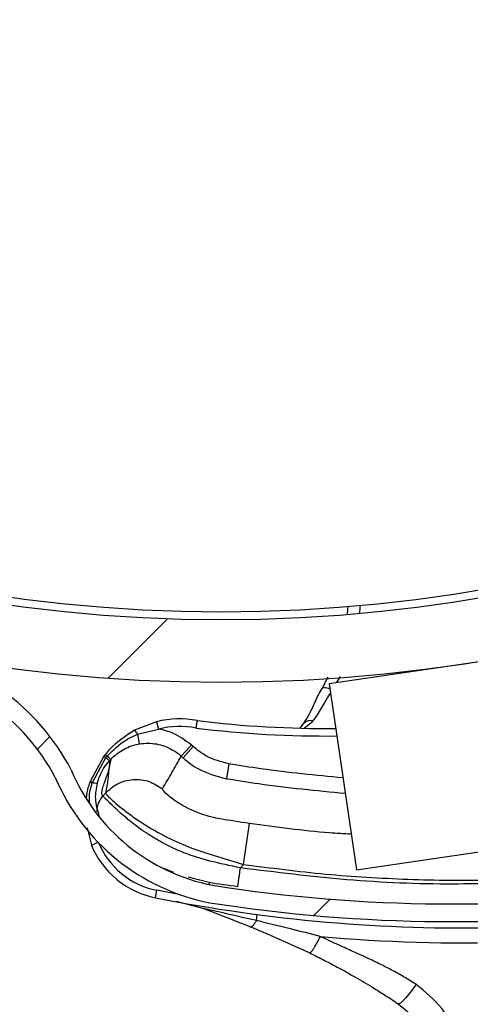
# Model space of a CAD drawing. Header units: inches. Extents: x 170 to 284, y 215 to 248.
# Tile 682 of 1056: x 211.0882 to 211.1498, y 244.2499 to 244.3844. Entities that reach past the tile are written whole.
import ezdxf

# ---------------------------------------------------------------- set-up
doc = ezdxf.new("R2010")
doc.units = ezdxf.units.IN
doc.header["$LTSCALE"] = 0.25
doc.header["$MEASUREMENT"] = 0
doc.layers.add('LH FRONT OF HOOD', color=7, linetype='Continuous')
pattern_1 = [(45, (200.7563139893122, 238.187647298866), (-0.03026527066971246, 0.03026527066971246), [])]

msp = doc.modelspace()

# ---------------------------------------------------------------- hatches: boundary and pattern name
at = {"layer": 'LH FRONT OF HOOD'}
h = msp.add_hatch(dxfattribs=at)
h.set_pattern_fill('ANSI31', color=256, scale=0.34241245, angle=2.8e-322, style=0)
h.set_pattern_definition([(45, (200.7896657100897, 238.187647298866), (-0.03026527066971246, 0.03026527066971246), [])])
edge = h.paths.add_edge_path(flags=0)
edge.add_arc((211.0763061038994, 244.0798696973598), 0.021400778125, 89.9999999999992, 390.52248781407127, ccw=False)
edge.add_line((211.0763061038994, 244.1012704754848), (211.1490687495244, 244.1012704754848))
edge.add_arc((211.1490687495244, 244.5121654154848), 0.4108949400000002, 270, 450.0000000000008)
edge.add_line((211.1490687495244, 244.9230603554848), (210.6654111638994, 244.9230603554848))
edge.add_arc((210.6654111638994, 244.9273405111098), 0.004280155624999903, 180.0000000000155, 269.9999999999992, ccw=False)
edge.add_line((210.6611310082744, 244.9273405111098), (210.6611310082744, 244.9701420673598))
edge.add_arc((210.6654111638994, 244.9701420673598), 0.004280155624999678, 360, 540, ccw=False)
edge.add_line((210.6696913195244, 244.9701420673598), (210.6696913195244, 244.9273405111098))
edge.add_line((210.6696913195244, 244.9273405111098), (210.6664589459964, 244.9273405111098))
edge.add_line((210.6664589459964, 244.9273405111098), (210.6664589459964, 244.9701420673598))
edge.add_arc((210.6654111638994, 244.9701420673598), 0.001047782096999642, 360, 540.0000000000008)
edge.add_line((210.6643633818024, 244.9701420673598), (210.6643633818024, 244.9273405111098))
edge.add_arc((210.6654111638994, 244.9273405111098), 0.001047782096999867, 180, 270)
edge.add_line((210.6654111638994, 244.9262927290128), (211.1490687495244, 244.9262927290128))
edge.add_arc((211.1490687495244, 244.5121654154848), 0.4141273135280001, 269.9999999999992, 450, ccw=False)
edge.add_line((211.1490687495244, 244.0980381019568), (211.0763061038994, 244.0980381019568))
edge.add_arc((211.0763061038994, 244.0798696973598), 0.018168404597, 450.0000000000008, 750.5224878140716)
edge.add_arc((211.0910543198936, 244.0885648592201), 0.001047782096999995, 390.5224878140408, 495.0000000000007)
edge.add_line((211.0903134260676, 244.0893057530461), (211.0816182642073, 244.0806105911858))
edge.add_line((211.0816182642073, 244.0806105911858), (211.0793326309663, 244.0828962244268))
edge.add_line((211.0793326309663, 244.0828962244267), (211.0880277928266, 244.091591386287))
edge.add_arc((211.0910543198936, 244.0885648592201), 0.004280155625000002, 390.522487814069, 495.0000000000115, ccw=False)
h = msp.add_hatch(dxfattribs=at)
h.set_pattern_fill('ANSI31', color=256, scale=0.34241245, style=0)
h.set_pattern_definition(pattern_1)
edge = h.paths.add_edge_path(flags=0)
edge.add_line((211.1157170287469, 244.9187801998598), (210.7733045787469, 244.9187801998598))
edge.add_line((210.7733045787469, 244.9187801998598), (210.7733045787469, 244.9230603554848))
edge.add_line((210.7733045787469, 244.9230603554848), (211.1157170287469, 244.9230603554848))
edge.add_arc((211.1157170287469, 244.5121654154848), 0.4108949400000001, 269.9999999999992, 450, ccw=False)
edge.add_line((211.1157170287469, 244.1012704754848), (211.0429543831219, 244.1012704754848))
edge.add_line((211.0429543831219, 244.1012704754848), (211.0429543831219, 244.1055506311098))
edge.add_line((211.0429543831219, 244.1055506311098), (211.1157170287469, 244.1055506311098))
edge.add_arc((211.1157170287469, 244.5121654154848), 0.406614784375, 270, 450.0000000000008)
h = msp.add_hatch(dxfattribs=at)
h.set_pattern_fill('ANSI32', color=256, scale=0.34241245, angle=2.8e-322, style=0)
h.set_pattern_definition([(45, (200.7563139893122, 238.187647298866), (-0.09079581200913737, 0.09079581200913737), []), (45, (200.8168445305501, 238.187647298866), (-0.09079581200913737, 0.09079581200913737), [])])
edge = h.paths.add_edge_path(flags=0)
edge.add_arc((211.115717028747, 244.5121654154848), 0.2182879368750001, 180, 540, ccw=False)
edge = h.paths.add_edge_path(flags=0)
edge.add_arc((211.115717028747, 244.5121654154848), 0.2097276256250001, 180, 540, ccw=False)
h = msp.add_hatch(dxfattribs=at)
h.set_pattern_fill('ANSI31', color=256, scale=0.34241245, angle=2.8e-322, style=0)
h.set_pattern_definition(pattern_1)
edge = h.paths.add_edge_path(flags=0)
edge.add_arc((211.2624806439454, 244.3056533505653), 0.001712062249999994, 187.6823523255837, 209.892772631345)
edge.add_line((211.2609963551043, 244.3048000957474), (211.2589035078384, 244.3035970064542))
edge.add_arc((211.2624806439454, 244.3056533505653), 0.004126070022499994, 187.6823523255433, 209.8927726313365, ccw=False)
edge.add_arc((211.2713034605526, 244.3068434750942), 0.01302879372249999, 139.1585197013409, 187.6823523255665, ccw=False)
edge.add_arc((211.2749929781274, 244.3030567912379), 0.01830194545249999, 457.6823523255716, 497.7437253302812, ccw=False)
edge.add_arc((211.2741186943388, 244.3095381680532), 0.01176186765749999, 389.82321001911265, 457.68235232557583, ccw=False)
edge.add_arc((211.2712016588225, 244.3068297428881), 0.01566536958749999, 332.9394203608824, 393.1131521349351, ccw=False)
edge.add_arc((211.2624589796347, 244.3109367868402), 0.02532140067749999, 310.5366005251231, 333.66328566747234, ccw=False)
edge.add_arc((211.269860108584, 244.303711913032), 0.01504902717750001, 269.83807069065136, 306.9970019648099, ccw=False)
edge.add_arc((211.2695219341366, 244.3162084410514), 0.02754708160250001, 190.990855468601, 270.614926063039, ccw=False)
edge.add_arc((211.2341904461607, 244.3081601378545), 0.008748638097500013, 378.6409712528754, 525.6237845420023)
edge.add_arc((211.169741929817, 244.3195061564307), 0.05672062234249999, 277.25298805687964, 350.69225205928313, ccw=False)
edge.add_arc((211.1473883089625, 244.4762565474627), 0.2150521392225, 261.1083798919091, 277.88840595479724, ccw=False)
edge.add_arc((211.1196055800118, 244.2921162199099), 0.02884824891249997, 202.8411957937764, 259.0961091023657, ccw=False)
edge.add_arc((211.0678650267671, 244.2676538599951), 0.0284373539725, 387.8029462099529, 441.4014199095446)
edge.add_arc((211.0702884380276, 244.2809375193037), 0.01494630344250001, 442.9737931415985, 498.2295444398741)
edge.add_arc((211.0725446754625, 244.2777867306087), 0.0187470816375, 495.64022688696, 529.1219683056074)
edge.add_arc((211.0674624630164, 244.2793470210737), 0.0134739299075, 531.5599097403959, 569.9559980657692)
edge.add_arc((211.0608493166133, 244.2758636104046), 0.006011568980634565, 212.6648849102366, 233.3999259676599)
edge.add_arc((211.0667341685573, 244.2865391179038), 0.01816498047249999, 238.5816124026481, 277.6823523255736)
edge.add_arc((211.0677000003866, 244.2793790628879), 0.01094007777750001, 277.6823523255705, 367.682352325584)
edge.add_arc((211.0766924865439, 244.280592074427), 0.001866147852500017, 367.6823523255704, 383.3245987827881)
edge.add_line((211.0784061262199, 244.2813309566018), (211.0806228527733, 244.2822867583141))
edge.add_arc((211.0766924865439, 244.280592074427), 0.004280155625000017, 367.68235232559, 383.3245987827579, ccw=False)
edge.add_arc((211.0677000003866, 244.2793790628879), 0.01335408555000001, 277.68235232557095, 367.6823523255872, ccw=False)
edge.add_arc((211.0667341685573, 244.2865391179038), 0.020578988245, 238.2937106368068, 277.6823523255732, ccw=False)
edge.add_arc((211.0608493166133, 244.2758636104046), 0.008425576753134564, 212.2600195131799, 234.1820632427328, ccw=False)
edge.add_arc((211.0674624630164, 244.2793470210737), 0.01588793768, 171.3726545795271, 210.1529330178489, ccw=False)
edge.add_arc((211.0725446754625, 244.2777867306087), 0.02116108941, 495.78688309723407, 529.2595240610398, ccw=False)
edge.add_arc((211.0702884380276, 244.2809375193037), 0.01736031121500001, 442.8626004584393, 498.0482056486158, ccw=False)
edge.add_arc((211.0678650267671, 244.2676538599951), 0.030851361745, 387.6005096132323, 441.4618899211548, ccw=False)
edge.add_arc((211.1196055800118, 244.2921162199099), 0.02643424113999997, 202.6240618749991, 259.0059654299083)
edge.add_arc((211.1473883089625, 244.4762565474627), 0.21263813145, 261.1200207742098, 277.8920418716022)
edge.add_arc((211.169741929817, 244.3195061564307), 0.05430661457, 277.2389789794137, 350.7968871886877)
edge.add_arc((211.2341904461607, 244.3081601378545), 0.01116264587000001, 377.74339121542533, 526.2114395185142, ccw=False)
edge.add_arc((211.2695219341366, 244.3162084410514), 0.02513307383, 190.653752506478, 270.6530101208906)
edge.add_arc((211.269860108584, 244.303711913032), 0.01263501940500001, 269.7653996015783, 306.6650491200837)
edge.add_arc((211.2624589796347, 244.3109367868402), 0.022907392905, 310.726658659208, 333.7020675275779)
edge.add_arc((211.2712016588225, 244.3068297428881), 0.01325136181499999, 332.8745927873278, 393.4176020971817)
edge.add_arc((211.2741186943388, 244.3095381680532), 0.009347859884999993, 389.4048764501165, 457.6823523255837)
edge.add_arc((211.2749929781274, 244.3030567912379), 0.01588793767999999, 457.6823523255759, 497.6345312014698)
edge.add_arc((211.2713034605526, 244.3068434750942), 0.01061478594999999, 499.3168536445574, 547.6823523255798)

# ---------------------------------------------------------------- linework, layer by layer
for p, q in [((211.1643517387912, 244.2986767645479), (211.1304733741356, 244.293704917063)), ((211.1302732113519, 244.294599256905), (211.129516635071, 244.2930838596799)), ((211.1314754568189, 244.2938519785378), (211.1319877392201, 244.2947177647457)), ((211.1304733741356, 244.293704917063), (211.1342022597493, 244.2682961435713)), ((211.106867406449, 244.2885120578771), (211.1038489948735, 244.2873475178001)), ((211.106867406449, 244.2885120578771), (211.1071151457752, 244.2875151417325)), ((211.1265211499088, 244.287675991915), (211.1269944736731, 244.2883386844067)), ((211.1270640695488, 244.2876378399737), (211.1282504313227, 244.2886067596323)), ((211.1042739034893, 244.2867966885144), (211.1071151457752, 244.2875151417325)), ((211.1042739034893, 244.2867966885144), (211.1045008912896, 244.2854815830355)), ((211.1118608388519, 244.2851251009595), (211.1116198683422, 244.2853428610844)), ((211.0999501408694, 244.2836118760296), (211.1001284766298, 244.2838279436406)), ((211.1102431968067, 244.2838194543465), (211.1104841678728, 244.2836016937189)), ((211.1118608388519, 244.2851251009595), (211.1104841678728, 244.2836016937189)), ((211.0996747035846, 244.2837951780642), (211.0977918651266, 244.2803713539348)), ((211.0981011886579, 244.2802306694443), (211.0999501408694, 244.2836118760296)), ((211.1005952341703, 244.2833395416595), (211.100390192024, 244.2823721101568)), ((211.1167605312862, 244.2827624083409), (211.1164257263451, 244.2807366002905)), ((211.0977677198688, 244.2803050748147), (211.0977673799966, 244.2803041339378)), ((211.0977915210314, 244.2803704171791), (211.0977677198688, 244.2803050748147)), ((211.0977918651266, 244.2803713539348), (211.0977915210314, 244.2803704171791)), ((211.0980793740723, 244.2801632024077), (211.0980797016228, 244.280164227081)), ((211.0980797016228, 244.280164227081), (211.0981008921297, 244.2802297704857)), ((211.0981008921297, 244.2802297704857), (211.0981011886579, 244.2802306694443)), ((211.0987773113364, 244.2801323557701), (211.0987775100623, 244.280133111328)), ((211.0998841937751, 244.278767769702), (211.0995230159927, 244.2783680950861)), ((211.1187675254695, 244.2690260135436), (211.1195758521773, 244.2746143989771)), ((211.0973903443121, 244.2740110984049), (211.097958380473, 244.2716666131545)), ((211.097958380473, 244.2716666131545), (211.0988821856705, 244.272047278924)), ((211.1342022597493, 244.2682961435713), (211.1584648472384, 244.2718568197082)), ((211.11833878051, 244.2685515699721), (211.1187675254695, 244.2690260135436)), ((211.1076579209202, 244.268575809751), (211.1091898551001, 244.2679815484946)), ((211.1140357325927, 244.2662754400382), (211.1140917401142, 244.266614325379)), ((211.1067061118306, 244.264477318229), (211.1069060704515, 244.2654849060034)), ((211.1101174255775, 244.264872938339), (211.1069060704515, 244.2654849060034)), ((211.1130703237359, 244.2630466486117), (211.109530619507, 244.263936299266)), ((211.120530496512, 244.2613416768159), (211.1206408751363, 244.2621824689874)), ((211.1223021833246, 244.2593931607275), (211.1278085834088, 244.2569208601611))]:
    msp.add_line(p, q, dxfattribs=at)
at = {"layer": 'LH FRONT OF HOOD', "flags": 128}
msp.add_lwpolyline([(211.129516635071, 244.2930838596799), (211.1295825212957, 244.2931493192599), (211.1296869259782, 244.2931891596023), (211.1298269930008, 244.2932022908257), (211.1299988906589, 244.2931883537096), (211.1301979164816, 244.2931477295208), (211.1304186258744, 244.2930815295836), (211.1305731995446, 244.293024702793)], dxfattribs=at)
at = {"layer": 'LH FRONT OF HOOD'}
for radius in [0.218287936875, 0.2097276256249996, 0.20865758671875]:
    msp.add_circle((211.1157170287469, 244.5121654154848), radius, dxfattribs=at)
for centre, radius, start, end in [((211.1157170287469, 244.5121654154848), 0.4141273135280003, 270, 90), ((211.1157170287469, 244.5121654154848), 0.4108949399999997, 270, 90), ((211.1157170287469, 244.5121654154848), 0.406614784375, 270, 90), ((211.1071130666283, 244.3063237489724), 0.0260233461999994, 352.9867047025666, 355.3833265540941), ((211.1070831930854, 244.3065452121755), 0.02773540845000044, 353.2641087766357, 355.5146859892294), ((211.0678650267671, 244.2676538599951), 0.03085136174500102, 27.60050961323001, 81.46188992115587), ((211.0678650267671, 244.2676538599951), 0.02843735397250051, 27.80294620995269, 81.40141990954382), ((211.110005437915, 244.2758844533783), 0.01301167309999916, 79.18491049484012, 103.955633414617), ((211.110005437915, 244.2758844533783), 0.01198443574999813, 79.0234498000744, 103.9556334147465), ((211.1300893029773, 244.4331169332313), 0.1455252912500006, 263.036776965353, 270.5041230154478), ((211.1278584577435, 244.2875551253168), 0.001122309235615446, 69.55816570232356, 137.6291869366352), ((211.1030254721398, 244.286272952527), 0.001353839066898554, 22.75879212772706, 52.53425372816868), ((211.1300893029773, 244.4331169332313), 0.1465525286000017, 263.0229707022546, 270.5594522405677), ((211.1196055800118, 244.2921162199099), 0.02643424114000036, 202.6240618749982, 259.0059654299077), ((211.1196055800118, 244.2921162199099), 0.02884824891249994, 202.8411957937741, 259.0961091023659), ((211.0985634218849, 244.2816505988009), 0.00156417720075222, 239.4080465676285, 251.9734043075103), ((211.0985650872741, 244.2816553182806), 0.001568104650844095, 239.4366189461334, 251.9686989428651), ((211.0986103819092, 244.2817610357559), 0.001613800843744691, 239.5084450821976, 251.5964417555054), ((211.0986101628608, 244.2817601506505), 0.001611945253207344, 239.4928350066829, 251.5938102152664), ((211.0987563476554, 244.2823839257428), 0.002251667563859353, 253.0763074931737, 270.5334481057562), ((211.0987573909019, 244.2823867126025), 0.002253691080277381, 253.0721173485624, 270.5114979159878), ((211.1090389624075, 244.2762325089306), 0.01095719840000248, 202.3947377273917, 258.7753310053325), ((211.1090389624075, 244.2762325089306), 0.01198443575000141, 202.3947377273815, 258.7753310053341), ((211.1473883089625, 244.4762565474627), 0.2126381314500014, 261.1200207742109, 277.8920418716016), ((211.1487640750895, 244.4764066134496), 0.2160622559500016, 258.775331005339, 271.3111233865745), ((211.1473883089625, 244.4762565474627), 0.2150521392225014, 261.1083798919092, 277.8884059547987), ((211.1487640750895, 244.4764066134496), 0.218095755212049, 264.8615755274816, 271.8007834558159)]:
    msp.add_arc(centre, radius, start, end, dxfattribs=at)
for points, knots in [([(211.1270178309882, 244.2883018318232), (211.1272537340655, 244.2886800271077), (211.1277623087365, 244.2894953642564), (211.1285201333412, 244.2911730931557), (211.1291253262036, 244.2925134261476), (211.1295985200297, 244.2932035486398), (211.1296445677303, 244.2932707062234)], [0, 0, 0, 0, 0.28394206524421, 0.6121401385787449, 0.9622563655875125, 1, 1, 1, 1]), ([(211.1282504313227, 244.2886067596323), (211.1283655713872, 244.2887535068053), (211.1288877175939, 244.28941898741), (211.1295897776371, 244.2906972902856), (211.1303241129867, 244.2919175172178), (211.1306549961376, 244.2924673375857)], [0, 0, 0, 0, 0.1345182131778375, 0.6100237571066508, 1, 1, 1, 1]), ([(211.1122873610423, 244.287649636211), (211.1122888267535, 244.2876589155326), (211.1123006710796, 244.2877339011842), (211.1123303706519, 244.2879221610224), (211.1123739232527, 244.2881989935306), (211.1124143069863, 244.28845643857), (211.1124416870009, 244.2886313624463), (211.1124451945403, 244.2886537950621), (211.1124469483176, 244.2886650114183)], [0, 0, 0, 0, 0.01753608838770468, 0.141708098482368, 0.3563943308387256, 0.570964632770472, 0.7854813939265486, 1, 1, 1, 1]), ([(211.1038489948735, 244.2873475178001), (211.1026468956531, 244.2865664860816), (211.1011757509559, 244.2856106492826), (211.100060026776, 244.2842713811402), (211.0998559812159, 244.284026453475)], [0, 0, 0, 0, 0.8171182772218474, 0.9999999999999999, 0.9999999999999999, 0.9999999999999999, 0.9999999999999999]), ([(211.1001287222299, 244.2838282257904), (211.100953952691, 244.2846542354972), (211.1021813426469, 244.2858827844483), (211.1037574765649, 244.2865711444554), (211.1042739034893, 244.2867966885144)], [0, 0, 0, 0, 0.6723457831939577, 1, 1, 1, 1]), ([(211.1116198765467, 244.2853428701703), (211.1108141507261, 244.2859423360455), (211.1094799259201, 244.2869350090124), (211.1078303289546, 244.2873935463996), (211.1071511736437, 244.2875090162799), (211.1071151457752, 244.2875151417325)], [0, 0, 0, 0, 0.5907811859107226, 0.9782917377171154, 1, 1, 1, 1]), ([(211.1005919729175, 244.2833359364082), (211.1005919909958, 244.2833359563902), (211.1009403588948, 244.2837210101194), (211.101873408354, 244.2845371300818), (211.1032543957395, 244.2852184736), (211.1042267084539, 244.2854237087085), (211.1045008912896, 244.2854815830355)], [0, 0, 0, 0, 1.782673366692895e-05, 0.3435204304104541, 0.814879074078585, 1, 1, 1, 1]), ([(211.1045008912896, 244.2854815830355), (211.104522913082, 244.2854853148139), (211.1052994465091, 244.2856169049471), (211.1068868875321, 244.2856044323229), (211.1088347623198, 244.2849029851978), (211.1098710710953, 244.2841555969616), (211.1102433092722, 244.2838193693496), (211.1102433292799, 244.2838193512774)], [0, 0, 0, 0, 0.01087401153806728, 0.3834398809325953, 0.7558119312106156, 0.9999868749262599, 1, 1, 1, 1]), ([(211.0998559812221, 244.2840264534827), (211.0998559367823, 244.2840263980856), (211.0997946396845, 244.2839499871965), (211.0997346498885, 244.2838725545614), (211.0996747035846, 244.2837951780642)], [0, 0, 0, 0, 0.0007249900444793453, 0.9999999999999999, 0.9999999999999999, 0.9999999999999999, 0.9999999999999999]), ([(211.1001284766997, 244.2838279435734), (211.100146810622, 244.2838102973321), (211.100256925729, 244.2837043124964), (211.100423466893, 244.2835398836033), (211.1005714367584, 244.2833843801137), (211.1005873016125, 244.2833544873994), (211.1005952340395, 244.2833395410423)], [0, 0, 0, 0, 0.06242876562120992, 0.3749525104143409, 0.6874762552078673, 1, 1, 1, 1]), ([(211.107666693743, 244.2793375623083), (211.1081011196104, 244.2800754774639), (211.1089699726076, 244.2815513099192), (211.1098188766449, 244.2830633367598), (211.1102433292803, 244.2838193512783)], [0, 0, 0, 0, 0.4999992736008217, 1, 1, 1, 1]), ([(211.1167605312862, 244.2827624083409), (211.1156974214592, 244.2830344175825), (211.1138960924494, 244.2834953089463), (211.1124524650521, 244.2846513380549), (211.1118608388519, 244.2851251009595)], [0, 0, 0, 0, 0.5901808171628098, 1, 1, 1, 1]), ([(211.0987775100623, 244.280133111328), (211.098867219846, 244.2804272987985), (211.0991986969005, 244.2815143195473), (211.0998376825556, 244.2825027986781), (211.1003938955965, 244.2831170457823), (211.1003939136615, 244.2831170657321)], [0, 0, 0, 0, 0.2706300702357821, 0.9999763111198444, 1, 1, 1, 1]), ([(211.0995230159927, 244.2783680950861), (211.0994693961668, 244.2784686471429), (211.099356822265, 244.2786797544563), (211.099468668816, 244.2793020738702), (211.0997126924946, 244.2800964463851), (211.1000163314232, 244.2809439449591), (211.1003131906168, 244.2817886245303), (211.100413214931, 244.2822298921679), (211.1004639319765, 244.2824536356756)], [0, 0, 0, 0, 0.1574760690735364, 0.3306182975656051, 0.4911886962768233, 0.6742546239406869, 0.8348317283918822, 1, 1, 1, 1]), ([(211.0999501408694, 244.2836118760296), (211.0999679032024, 244.2835942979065), (211.1000746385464, 244.2834886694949), (211.1002350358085, 244.2833240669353), (211.100375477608, 244.2831665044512), (211.1003877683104, 244.2831335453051), (211.1003939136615, 244.2831170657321)], [0, 0, 0, 0, 0.0623937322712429, 0.3749291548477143, 0.6874645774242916, 1, 1, 1, 1]), ([(211.1003936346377, 244.2831167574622), (211.1004437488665, 244.2831721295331), (211.1005109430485, 244.2832463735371), (211.1005781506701, 244.2833206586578), (211.1005952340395, 244.2833395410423)], [0, 0, 0, 0, 0.7458120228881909, 1, 1, 1, 1]), ([(211.1004639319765, 244.2824536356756), (211.1004768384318, 244.2825497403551), (211.1005027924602, 244.2827430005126), (211.1004847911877, 244.2829700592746), (211.100423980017, 244.2830679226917), (211.1003936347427, 244.2831167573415)], [0, 0, 0, 0, 0.3313600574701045, 0.6663431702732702, 1, 1, 1, 1]), ([(211.1104841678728, 244.2836016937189), (211.1104841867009, 244.2836016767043), (211.1111583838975, 244.2829924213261), (211.1129778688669, 244.2816487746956), (211.1151452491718, 244.2810753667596), (211.1164257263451, 244.2807366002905)], [0, 0, 0, 0, 1.142795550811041e-05, 0.4092118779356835, 1, 1, 1, 1]), ([(211.1323609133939, 244.2808431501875), (211.1286127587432, 244.2812024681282), (211.1233941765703, 244.2817027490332), (211.1182187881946, 244.2825294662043), (211.1167605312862, 244.2827624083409)], [0, 0, 0, 0, 0.7182323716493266, 1, 1, 1, 1]), ([(211.100390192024, 244.2823721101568), (211.1003606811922, 244.2821554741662), (211.1002792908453, 244.2815579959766), (211.1002144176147, 244.2804713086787), (211.1000094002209, 244.2794136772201), (211.0998841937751, 244.278767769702)], [0, 0, 0, 0, 0.1812946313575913, 0.50000735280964, 1, 1, 1, 1]), ([(211.0977673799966, 244.2803041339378), (211.0975618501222, 244.2797468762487), (211.0972912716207, 244.2790132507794), (211.0972666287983, 244.278240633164), (211.0972607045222, 244.2780548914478)], [0, 0, 0, 0, 0.7595942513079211, 0.9999999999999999, 0.9999999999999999, 0.9999999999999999, 0.9999999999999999]), ([(211.0977279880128, 244.2773755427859), (211.0976997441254, 244.2777452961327), (211.0976273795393, 244.2786926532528), (211.0979081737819, 244.2796062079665), (211.0980793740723, 244.2801632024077)], [0, 0, 0, 0, 0.3902998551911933, 1, 1, 1, 1]), ([(211.0990393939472, 244.2756675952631), (211.0988112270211, 244.27643538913), (211.0983736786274, 244.2779077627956), (211.0986466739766, 244.2794123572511), (211.0987773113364, 244.2801323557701)], [0, 0, 0, 0, 0.5214667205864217, 1, 1, 1, 1]), ([(211.0998841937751, 244.278767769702), (211.1004028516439, 244.2792304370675), (211.1014802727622, 244.280191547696), (211.1036507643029, 244.2807455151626), (211.1058791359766, 244.2805136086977), (211.107085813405, 244.279719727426), (211.107666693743, 244.2793375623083)], [0, 0, 0, 0, 0.2406941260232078, 0.4999999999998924, 0.7593058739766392, 0.9999999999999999, 0.9999999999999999, 0.9999999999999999, 0.9999999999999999]), ([(211.1164257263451, 244.2807366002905), (211.1178992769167, 244.2805015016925), (211.1232879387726, 244.2796417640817), (211.1287214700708, 244.2791209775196), (211.1326691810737, 244.2787426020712)], [0, 0, 0, 0, 0.2734538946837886, 1, 1, 1, 1]), ([(211.0998841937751, 244.278767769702), (211.0999261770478, 244.2786933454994), (211.1000115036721, 244.2785420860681), (211.1007301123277, 244.2778433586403), (211.1018066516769, 244.2769179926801), (211.1031738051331, 244.2758608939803), (211.1048940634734, 244.2746724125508), (211.1069099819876, 244.2734558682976), (211.109225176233, 244.2722646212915), (211.1119611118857, 244.2710914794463), (211.1152018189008, 244.2700794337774), (211.1175688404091, 244.2693801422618), (211.1187675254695, 244.2690260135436)], [0, 0, 0, 0, 0.1094013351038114, 0.2223468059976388, 0.3151791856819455, 0.4102231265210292, 0.5012749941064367, 0.5946006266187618, 0.6834485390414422, 0.774533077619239, 0.8858211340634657, 0.9999999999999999, 0.9999999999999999, 0.9999999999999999, 0.9999999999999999]), ([(211.115520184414, 244.2752574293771), (211.1155201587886, 244.2752574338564), (211.1151492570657, 244.2753222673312), (211.1136889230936, 244.2756292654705), (211.1113489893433, 244.276498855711), (211.109257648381, 244.2777654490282), (211.1078770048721, 244.2789367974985), (211.1077416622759, 244.2791947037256), (211.107666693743, 244.2793375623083)], [0, 0, 0, 0, 4.497367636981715e-06, 0.06509473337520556, 0.261670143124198, 0.4753105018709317, 0.7093656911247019, 0.9999999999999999, 0.9999999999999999, 0.9999999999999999, 0.9999999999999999]), ([(211.0987346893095, 244.2762052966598), (211.0987373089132, 244.2763974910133), (211.0987427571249, 244.2767972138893), (211.0989443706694, 244.2775680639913), (211.0992950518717, 244.2780529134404), (211.0995230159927, 244.2783680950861)], [0, 0, 0, 0, 0.2447599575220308, 0.5090480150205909, 1, 1, 1, 1]), ([(211.11833878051, 244.2685515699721), (211.1169308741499, 244.2688418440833), (211.1142730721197, 244.269389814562), (211.1105975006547, 244.2705240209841), (211.1079930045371, 244.2717896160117), (211.10612750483, 244.2728820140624), (211.1049711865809, 244.2736491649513), (211.1040443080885, 244.2743229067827), (211.1033008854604, 244.274897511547), (211.1025124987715, 244.2755427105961), (211.1016818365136, 244.2762720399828), (211.1006309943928, 244.2772698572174), (211.0997455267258, 244.2781494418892), (211.0995927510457, 244.2782995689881), (211.0995230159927, 244.2783680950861)], [0, 0, 0, 0, 0.1307156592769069, 0.2467609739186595, 0.3577928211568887, 0.4170971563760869, 0.4791482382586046, 0.5177152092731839, 0.5590896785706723, 0.6032945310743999, 0.6633484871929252, 0.7353692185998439, 0.8792082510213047, 0.9999999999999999, 0.9999999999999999, 0.9999999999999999, 0.9999999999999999]), ([(211.1195758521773, 244.2746143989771), (211.1182112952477, 244.2748213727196), (211.1168467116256, 244.2750283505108), (211.1155202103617, 244.2752574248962), (211.115520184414, 244.2752574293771)], [0, 0, 0, 0, 0.9999804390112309, 1, 1, 1, 1]), ([(211.1334904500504, 244.2731464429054), (211.1324886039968, 244.2732036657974), (211.1278303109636, 244.2734697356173), (211.1232057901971, 244.2741110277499), (211.1195758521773, 244.2746143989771)], [0, 0, 0, 0, 0.2150672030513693, 1, 1, 1, 1]), ([(211.1187675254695, 244.2690260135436), (211.1224954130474, 244.2685443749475), (211.1299620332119, 244.267579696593), (211.141233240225, 244.2669261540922), (211.15095928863, 244.2667606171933), (211.1569028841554, 244.2670794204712), (211.1590934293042, 244.2671969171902)], [0, 0, 0, 0, 0.2788171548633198, 0.5584454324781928, 0.8372626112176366, 1, 1, 1, 1]), ([(211.1179668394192, 244.2660105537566), (211.1179718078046, 244.2660444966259), (211.1179794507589, 244.2660967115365), (211.1180258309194, 244.2664135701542), (211.1180738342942, 244.2667415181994), (211.1181334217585, 244.2671486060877), (211.1182200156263, 244.2677401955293), (211.1182919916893, 244.2682319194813), (211.11833878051, 244.2685515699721)], [0, 0, 0, 0, 0.239456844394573, 0.3683606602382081, 0.5000000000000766, 0.6316393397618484, 0.7605431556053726, 0.9999999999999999, 0.9999999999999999, 0.9999999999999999, 0.9999999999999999]), ([(211.1591649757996, 244.2666665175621), (211.1552484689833, 244.2665095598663), (211.1464839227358, 244.2661583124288), (211.1328291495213, 244.2667437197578), (211.1231766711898, 244.2679479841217), (211.11833878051, 244.2685515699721)], [0, 0, 0, 0, 0.287217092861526, 0.642748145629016, 0.9999999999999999, 0.9999999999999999, 0.9999999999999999, 0.9999999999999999]), ([(211.1111704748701, 244.2673128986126), (211.1121301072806, 244.2670645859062), (211.1143257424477, 244.2664964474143), (211.116655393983, 244.2661855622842), (211.1179668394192, 244.2660105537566)], [0, 0, 0, 0, 0.4370636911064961, 1, 1, 1, 1]), ([(211.120530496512, 244.2613416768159), (211.1187965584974, 244.2617419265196), (211.1163128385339, 244.2623152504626), (211.1138221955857, 244.2628770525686), (211.1130703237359, 244.2630466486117)], [0, 0, 0, 0, 0.69812138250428, 0.9999999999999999, 0.9999999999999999, 0.9999999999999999, 0.9999999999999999]), ([(211.1197270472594, 244.2604544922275), (211.1180841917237, 244.2611117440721), (211.1158908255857, 244.2619892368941), (211.1136362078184, 244.2628344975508), (211.1130703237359, 244.2630466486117)], [0, 0, 0, 0, 0.7490110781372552, 1, 1, 1, 1]), ([(211.120530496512, 244.2613416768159), (211.1204372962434, 244.2611967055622), (211.1202487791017, 244.2609034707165), (211.119995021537, 244.260613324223), (211.1198257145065, 244.2604852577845), (211.119745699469, 244.2604603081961), (211.1197270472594, 244.2604544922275)], [0, 0, 0, 0, 0.2979480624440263, 0.6026626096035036, 0.9073771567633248, 0.9999999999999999, 0.9999999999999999, 0.9999999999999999, 0.9999999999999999]), ([(211.1292309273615, 244.2591873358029), (211.1278812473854, 244.2595328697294), (211.1249824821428, 244.2602749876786), (211.1220810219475, 244.2609701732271), (211.120530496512, 244.2613416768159)], [0, 0, 0, 0, 0.4656051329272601, 1, 1, 1, 1]), ([(211.1223058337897, 244.2593916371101), (211.1223058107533, 244.259391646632), (211.1218193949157, 244.259592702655), (211.1209640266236, 244.2599492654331), (211.1200997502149, 244.2603037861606), (211.1197270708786, 244.2604544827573), (211.1197270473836, 244.2604544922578)], [0, 0, 0, 0, 2.704369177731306e-05, 0.5710314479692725, 0.9999729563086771, 1, 1, 1, 1]), ([(211.1292309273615, 244.2591873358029), (211.1290663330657, 244.2588717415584), (211.1287273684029, 244.2582218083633), (211.1282830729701, 244.2574665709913), (211.1279451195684, 244.2569753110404), (211.127853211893, 244.2569386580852), (211.1278085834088, 244.2569208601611)], [0, 0, 0, 0, 0.2427897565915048, 0.5000000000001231, 0.7572102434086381, 1, 1, 1, 1]), ([(211.1423450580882, 244.2526176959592), (211.1418457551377, 244.2529387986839), (211.140817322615, 244.2536001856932), (211.1392367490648, 244.2544807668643), (211.1375847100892, 244.2553284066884), (211.1359858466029, 244.2560937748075), (211.1342859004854, 244.2568702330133), (211.1324264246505, 244.2577051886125), (211.1306979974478, 244.2584911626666), (211.1295977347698, 244.2590132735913), (211.1292309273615, 244.2591873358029)], [0, 0, 0, 0, 0.1216476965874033, 0.250562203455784, 0.3699476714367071, 0.5011532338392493, 0.6125555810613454, 0.7514486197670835, 0.9171375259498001, 1, 1, 1, 1]), ([(211.1278085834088, 244.2569208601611), (211.1284867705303, 244.2565861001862), (211.1298375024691, 244.2559193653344), (211.1318947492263, 244.2548300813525), (211.1340975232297, 244.2536018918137), (211.1361666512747, 244.2523725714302), (211.1381323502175, 244.2511457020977), (211.1392787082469, 244.2503876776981), (211.1398967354, 244.2499790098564)], [0, 0, 0, 0, 0.161096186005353, 0.3208521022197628, 0.500107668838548, 0.7056749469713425, 0.8413228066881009, 1, 1, 1, 1]), ([(211.1473296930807, 244.2469941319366), (211.1468836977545, 244.2477849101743), (211.1456426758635, 244.2499853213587), (211.1436326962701, 244.2515898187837), (211.1423450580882, 244.2526176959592)], [0, 0, 0, 0, 0.3593774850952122, 1, 1, 1, 1]), ([(211.1398967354, 244.2499790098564), (211.1407921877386, 244.2492588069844), (211.1421943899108, 244.2481310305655), (211.1430489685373, 244.2466053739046), (211.1433578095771, 244.2460540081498)], [0, 0, 0, 0, 0.6386043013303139, 1, 1, 1, 1])]:
    msp.add_open_spline(points, degree=3, knots=knots, dxfattribs=at)
for points in [[(211.1116196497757, 244.2853430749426), (211.1114431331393, 244.2851475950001), (211.1110900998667, 244.284756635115), (211.1106413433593, 244.2842596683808), (211.1103208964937, 244.2839047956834), (211.1102693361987, 244.2838476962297), (211.1102435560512, 244.2838191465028)], [(211.0998559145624, 244.284026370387), (211.0998601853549, 244.2840248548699), (211.0998687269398, 244.2840218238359), (211.099925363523, 244.2839818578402), (211.1000095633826, 244.2839193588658), (211.1000888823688, 244.2838584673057), (211.1001285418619, 244.2838280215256)], [(211.0996747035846, 244.2837951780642), (211.0996792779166, 244.2837942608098), (211.0996884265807, 244.2837924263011), (211.0997457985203, 244.2837559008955), (211.099830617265, 244.283697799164), (211.099910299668, 244.2836405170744), (211.0999501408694, 244.2836118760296)], [(211.1423450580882, 244.2526176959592), (211.1420573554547, 244.2522238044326), (211.1414819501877, 244.2514360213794), (211.1407284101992, 244.2505543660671), (211.1401448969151, 244.2499950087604), (211.1399794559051, 244.2499843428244), (211.1398967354, 244.2499790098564)]]:
    msp.add_open_spline(points, degree=3, dxfattribs=at)

doc.saveas('drawing.dxf')
